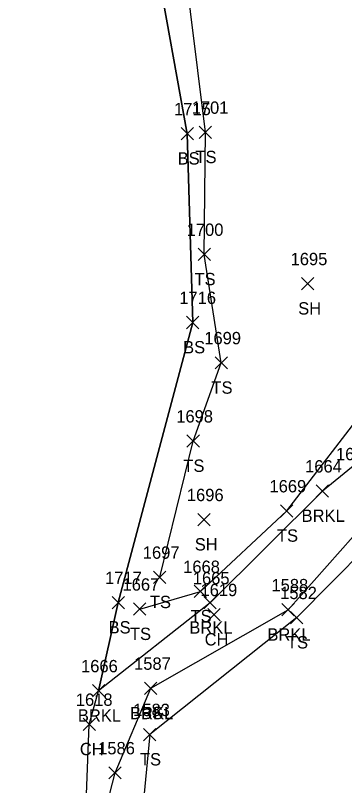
# Model space of a CAD drawing. Extents: x 1482574 to 1485769, y 580696 to 595649.
# Drawn here: x 1485080.1 to 1485133.4, y 582027 to 582151.9 of the extents above; entities that cross this region are included whole.
import ezdxf

# ---------------------------------------------------------------- set-up
doc = ezdxf.new("R2010")
doc.units = 0
for name, color, linetype in [('L_A', 7, 'Continuous'), ('L_I', 7, 'Continuous'), ('L_TIC', 7, 'Continuous'), ('LAWE', 7, 'Continuous'), ('LELB', 7, 'Continuous'), ('LSOGP', 7, 'Continuous')]:
    doc.layers.add(name, color=color, linetype=linetype)

msp = doc.modelspace()

# ---------------------------------------------------------------- linework, layer by layer
at = {"layer": 'L_TIC'}
for points in [[(1485106.95, 582131.69), (1485108.95, 582133.69)], [(1485108.95, 582131.69), (1485106.95, 582133.69)], [(1485109.89, 582131.92), (1485111.88, 582133.92)], [(1485111.88, 582131.92), (1485109.89, 582133.92)], [(1485109.72, 582112.13), (1485111.72, 582114.13)], [(1485111.72, 582112.13), (1485109.72, 582114.13)], [(1485126.44, 582107.38), (1485128.44, 582109.38)], [(1485128.44, 582107.38), (1485126.44, 582109.38)], [(1485107.85, 582101.09), (1485109.85, 582103.09)], [(1485109.85, 582101.09), (1485107.85, 582103.09)], [(1485112.47, 582094.56), (1485114.47, 582096.55)], [(1485114.47, 582094.56), (1485112.47, 582096.55)], [(1485107.92, 582081.88), (1485109.92, 582083.88)], [(1485109.92, 582081.88), (1485107.92, 582083.88)], [(1485128.84, 582073.78), (1485130.84, 582075.78)], [(1485130.84, 582073.78), (1485128.84, 582075.78)], [(1485123.08, 582070.56), (1485125.08, 582072.56)], [(1485125.08, 582070.56), (1485123.08, 582072.56)], [(1485109.69, 582069.14), (1485111.69, 582071.14)], [(1485111.69, 582069.14), (1485109.69, 582071.14)], [(1485102.5, 582059.8), (1485104.5, 582061.8)], [(1485104.5, 582059.8), (1485102.5, 582061.8)], [(1485109.08, 582057.51), (1485111.08, 582059.5)], [(1485111.08, 582057.51), (1485109.08, 582059.5)], [(1485095.78, 582055.69), (1485097.78, 582057.69)], [(1485097.78, 582055.69), (1485095.78, 582057.69)], [(1485110.65, 582055.66), (1485112.65, 582057.66)], [(1485112.65, 582055.66), (1485110.65, 582057.66)], [(1485099.27, 582054.63), (1485101.27, 582056.63)], [(1485101.27, 582054.63), (1485099.27, 582056.63)], [(1485123.29, 582054.53), (1485125.29, 582056.53)], [(1485125.29, 582054.53), (1485123.29, 582056.53)], [(1485111.29, 582053.75), (1485113.29, 582055.74)], [(1485113.29, 582053.75), (1485111.29, 582055.74)], [(1485124.7, 582053.26), (1485126.7, 582055.26)], [(1485126.7, 582053.26), (1485124.7, 582055.26)], [(1485101.04, 582041.8), (1485103.04, 582043.8)], [(1485103.04, 582041.8), (1485101.04, 582043.8)], [(1485101.04, 582041.8), (1485103.04, 582043.8)], [(1485103.04, 582041.8), (1485101.04, 582043.8)], [(1485092.61, 582041.4), (1485094.61, 582043.4)], [(1485094.61, 582041.4), (1485092.61, 582043.4)], [(1485091.08, 582035.96), (1485093.08, 582037.96)], [(1485093.08, 582035.96), (1485091.08, 582037.96)], [(1485100.89, 582034.3), (1485102.89, 582036.3)], [(1485102.89, 582034.3), (1485100.89, 582036.3)], [(1485095.28, 582028.11), (1485097.28, 582030.1)], [(1485097.28, 582028.11), (1485095.28, 582030.1)]]:
    msp.add_lwpolyline(points, dxfattribs=at)
at = {"layer": 'LAWE'}
for points in [[(1485170.69, 582309.08), (1485153.21, 582310.76), (1485130.29, 582302.62), (1485123.09, 582299.49), (1485120.54, 582286.49), (1485123.5, 582278.34), (1485131.5, 582270.72), (1485144.03, 582266.75), (1485154.88, 582242.22), (1485159.22, 582222.92), (1485148.53, 582200.7), (1485150.55, 582173.44), (1485168.89, 582163.93), (1485171.34, 582146.51), (1485158.85, 582144.75), (1485158.93, 582132.59), (1485157.28, 582123.91), (1485156.3, 582108.98), (1485157.16, 582087.96), (1485151.18, 582079.11), (1485145.38, 582087.37), (1485129.84, 582074.78), (1485111.65, 582056.66), (1485093.6, 582042.4)], [(1485102.04, 582042.8), (1485124.29, 582055.53), (1485141.14, 582074.54), (1485150.04, 582068.84), (1485157.22, 582075.32), (1485162.3, 582094.53), (1485160.37, 582119.33), (1485162.97, 582133.65), (1485170.96, 582134.42), (1485175.45, 582158.02), (1485168.06, 582170.03), (1485154.36, 582176.42), (1485153.38, 582200.18), (1485162.9, 582220.04), (1485158.32, 582247.39), (1485144.76, 582271.03), (1485130.69, 582275.44), (1485124.94, 582289.99), (1485140.55, 582299.94), (1485169.91, 582303.34)]]:
    msp.add_lwpolyline(points, dxfattribs=at)
at = {"layer": 'LELB'}
for points in [[(1485100.27, 582055.63), (1485110.08, 582058.51), (1485124.08, 582071.56), (1485137.95, 582089.59), (1485148.8, 582097.78), (1485154.14, 582110.31), (1485157.26, 582132.17), (1485155.49, 582145.89), (1485168.69, 582149.33), (1485164.06, 582162.21), (1485147.52, 582170.61), (1485143.18, 582191.84), (1485156.63, 582218.88), (1485154.27, 582241.36), (1485136.96, 582267.16), (1485123.3, 582273.77), (1485116.72, 582290.83), (1485121.2, 582301.75), (1485133.28, 582305.77), (1485150.99, 582313.45), (1485164.94, 582314.76), (1485171.47, 582309.52)], [(1485052.99, 582297.4), (1485069.22, 582256.29), (1485076.34, 582224.35), (1485082.94, 582210.46), (1485096.07, 582206.64), (1485098.2, 582187.45), (1485102.93, 582160.58), (1485107.96, 582132.69), (1485108.85, 582102.09), (1485096.78, 582056.69)], [(1485103.5, 582060.8), (1485108.92, 582082.88), (1485113.47, 582095.56), (1485110.72, 582113.13), (1485110.89, 582132.92), (1485107.23, 582162.57), (1485101.5, 582195.46), (1485096.29, 582220.03), (1485083.37, 582238.91), (1485070.58, 582271), (1485058.44, 582296.33)], [(1485167.33, 582073.93), (1485156.95, 582065.48), (1485142.63, 582071.36), (1485125.7, 582054.26), (1485101.89, 582035.3), (1485098.7, 582002.19)], [(1485096.78, 582056.69), (1485093.6, 582042.4)], [(1485090.97, 582008.56), (1485096.28, 582029.1), (1485102.04, 582042.8)]]:
    msp.add_lwpolyline(points, dxfattribs=at)
at = {"layer": 'LSOGP'}
msp.add_lwpolyline([(1485090.97, 582008.56), (1485092.08, 582036.96), (1485093.6, 582042.4), (1485096.78, 582056.69), (1485108.85, 582102.09), (1485107.96, 582132.69), (1485102.93, 582160.58), (1485098.2, 582187.45), (1485082.94, 582210.46), (1485076.34, 582224.35), (1485037.7, 582236.19), (1485023.81, 582236.06), (1485020.35, 582235.16), (1485002.93, 582233.34), (1484983.83, 582227.77), (1484965.74, 582221.62), (1484942.93, 582221.55), (1484915.16, 582216.76), (1484893.16, 582225.95)], dxfattribs=at)

# ---------------------------------------------------------------- texts
at = {"layer": 'L_A'}
for s, p in [('TS', (1485109.29, 582127.92)), ('BS', (1485106.4, 582127.69)), ('TS', (1485109.13, 582108.13)), ('SH', (1485125.93, 582103.38)), ('BS', (1485107.29, 582097.09)), ('TS', (1485111.88, 582090.55)), ('TS', (1485107.33, 582077.88)), ('BRKL', (1485126.48, 582069.78)), ('TS', (1485122.49, 582066.56)), ('SH', (1485109.18, 582065.14)), ('TS', (1485101.91, 582055.8)), ('TS', (1485108.49, 582053.51)), ('BS', (1485095.22, 582051.69)), ('TS', (1485098.68, 582050.63)), ('BRKL', (1485108.3, 582051.66)), ('BRKL', (1485120.94, 582050.53)), ('CH', (1485110.78, 582049.74)), ('TS', (1485124.11, 582049.26)), ('BRKL', (1485090.25, 582037.4)), ('BRKL', (1485098.69, 582037.8)), ('BS', (1485100.48, 582037.8)), ('CH', (1485090.57, 582031.96)), ('TS', (1485100.3, 582030.3))]:
    msp.add_text(s, height=2, dxfattribs=at).set_placement(p)
at = {"layer": 'L_I'}
for s, p in [('1715', (1485105.83, 582135.69)), ('1701', (1485108.68, 582135.92)), ('1700', (1485107.87, 582116.13)), ('1695', (1485124.7, 582111.38)), ('1716', (1485106.67, 582105.09)), ('1699', (1485110.72, 582098.56)), ('1698', (1485106.18, 582085.88)), ('1620', (1485132.05, 582079.77)), ('1664', (1485127.05, 582077.78)), ('1669', (1485121.28, 582074.56)), ('1696', (1485107.9, 582073.14)), ('1697', (1485100.76, 582063.8)), ('1668', (1485107.3, 582061.5)), ('1717', (1485094.65, 582059.69)), ('1665', (1485108.86, 582059.66)), ('1667', (1485097.48, 582058.63)), ('1588', (1485121.6, 582058.53)), ('1619', (1485110.11, 582057.74)), ('1582', (1485123.01, 582057.26)), ('1587', (1485099.35, 582045.8)), ('1587', (1485099.35, 582045.8)), ('1666', (1485090.76, 582045.4)), ('1618', (1485089.91, 582039.96)), ('1583', (1485099.2, 582038.3)), ('1586', (1485093.53, 582032.1))]:
    msp.add_text(s, height=2, dxfattribs=at).set_placement(p)

doc.saveas('drawing.dxf')
